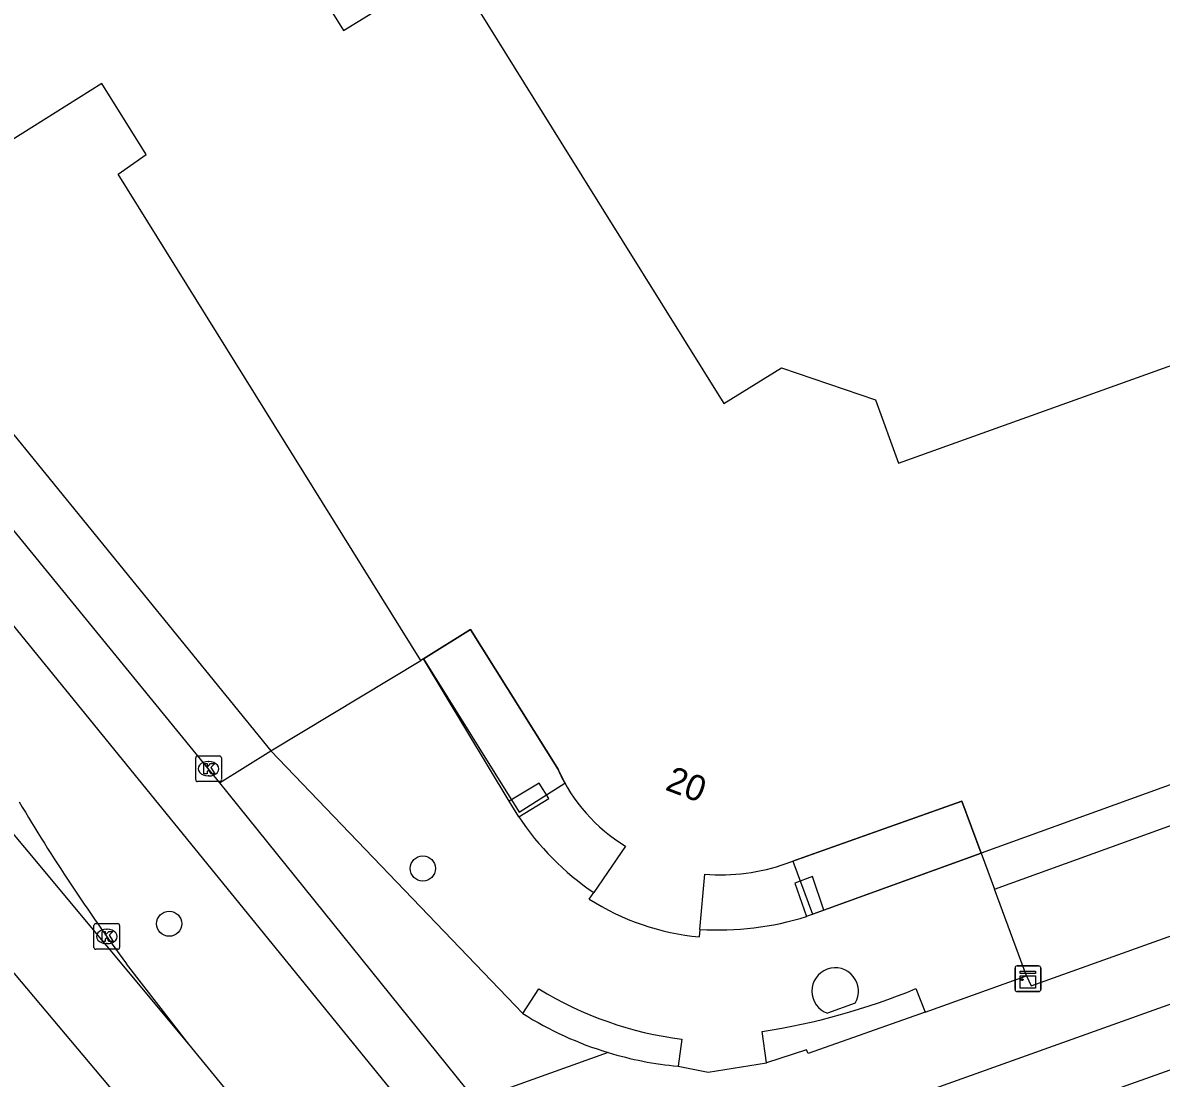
# Model space of a CAD drawing. Extents: x 160379 to 161131, y 383940 to 384849.
# Drawn here: x 160874.51 to 160918.87, y 383963.52 to 384004.66 of the extents above; entities that cross this region are included whole.
import ezdxf

# ---------------------------------------------------------------- set-up
doc = ezdxf.new("R2010")
doc.units = 0
for name, color, linetype in [('IMGEO_Boom', 7, 'Continuous'), ('IMGEO_Fietspad_open', 7, 'Continuous'), ('IMGEO_Groenvoorziening', 7, 'Continuous'), ('IMGEO_Kast', 7, 'Continuous'), ('IMGEO_Kolk', 7, 'Continuous'), ('IMGEO_Pand', 7, 'Continuous'), ('IMGEO_Pand_nummerreeks', 7, 'Continuous'), ('IMGEO_Pand_overbouw', 7, 'Continuous'), ('IMGEO_Rijbaan_lokaal_gesloten', 7, 'Continuous'), ('IMGEO_Rijbaan_lokaal_open', 7, 'Continuous'), ('IMGEO_Voetpad_open', 7, 'Continuous')]:
    doc.layers.add(name, color=color, linetype=linetype)

msp = doc.modelspace()

# ---------------------------------------------------------------- linework, layer by layer
at = {"layer": 'IMGEO_Boom'}
for centre in [(160890.098, 383971.696), (160880.213, 383969.541)]:
    msp.add_circle(centre, 0.489, dxfattribs=at)
at = {"layer": 'IMGEO_Fietspad_open'}
for points in [[(160858.144, 384004.459), (160861.785, 384000), (160882.172, 383975.03)], [(160890.062, 383961.606), (160868.753, 383987.783), (160860.596, 383998.928)], [(160882.172, 383975.03), (160892.138, 383962.666)], [(160899.709, 383959.43), (160924.669, 383968.355)], [(160925.376, 383966.027), (160906.731, 383959.392), (160902.329, 383957.759)]]:
    msp.add_lwpolyline(points, dxfattribs=at)
at = {"layer": 'IMGEO_Groenvoorziening'}
msp.add_lwpolyline([(160912.378, 383970.889), (160935.911, 383979.399), (160934.651, 383982.882), (160958.879, 383991.594)], dxfattribs=at)
at = {"layer": 'IMGEO_Kast'}
for p, q in [((160913.179, 383966.974), (160913.179, 383967.815)), ((160913.179, 383967.815), (160913.179, 383966.974)), ((160913.254, 383967.899), (160914.095, 383967.899)), ((160914.095, 383967.899), (160913.254, 383967.899)), ((160914.179, 383967.824), (160914.179, 383966.983)), ((160914.179, 383966.983), (160914.179, 383967.824)), ((160914.104, 383966.899), (160913.263, 383966.899)), ((160913.263, 383966.899), (160914.104, 383966.899))]:
    msp.add_line(p, q, dxfattribs=at)
for points in [[(160913.374, 383967.689), (160913.974, 383967.689), (160913.974, 383967.604), (160913.374, 383967.604), (160913.374, 383967.689)], [(160913.374, 383967.514), (160913.974, 383967.514), (160913.974, 383967.025), (160913.374, 383967.025), (160913.374, 383967.514)]]:
    msp.add_lwpolyline(points, dxfattribs=at)
msp.add_circle((160913.458, 383967.363), 0.0377, dxfattribs=at)
for centre, start, end in [((160913.257, 383967.821), 92.4484, 184.2845), ((160913.257, 383967.821), 92.4484, 184.2845), ((160914.101, 383967.821), 2.4484, 94.2845), ((160914.101, 383967.821), 2.4484, 94.2845), ((160913.257, 383966.977), 182.4484, 274.2845), ((160913.257, 383966.977), 182.4484, 274.2845), ((160914.101, 383966.977), 272.4484, 4.2845), ((160914.101, 383966.977), 272.4484, 4.2845)]:
    msp.add_arc(centre, 0.0779, start, end, dxfattribs=at)
at = {"layer": 'IMGEO_Kolk'}
for p, q in [((160881.247, 383975.157), (160881.247, 383976.009)), ((160881.322, 383976.083), (160882.174, 383976.083)), ((160882.248, 383976.009), (160882.248, 383975.157)), ((160881.735, 383975.863), (160881.76, 383975.863)), ((160881.758, 383975.303), (160881.733, 383975.303)), ((160882.174, 383975.083), (160881.322, 383975.083)), ((160877.28, 383968.62), (160877.28, 383969.472)), ((160877.355, 383969.546), (160878.207, 383969.546)), ((160877.768, 383969.326), (160877.793, 383969.326)), ((160878.281, 383969.472), (160878.281, 383968.62)), ((160878.207, 383968.546), (160877.355, 383968.546)), ((160877.791, 383968.766), (160877.766, 383968.766))]:
    msp.add_line(p, q, dxfattribs=at)
for points in [[(160881.247, 383975.157), (160881.247, 383976.009)], [(160881.322, 383976.083), (160882.174, 383976.083)], [(160882.248, 383976.009), (160882.248, 383975.157)], [(160881.568, 383975.783), (160881.691, 383975.783), (160881.691, 383975.632), (160881.821, 383975.783), (160881.985, 383975.783), (160881.839, 383975.632), (160881.992, 383975.383), (160881.84, 383975.383), (160881.755, 383975.547), (160881.691, 383975.48), (160881.691, 383975.383), (160881.568, 383975.383), (160881.568, 383975.783)], [(160882.174, 383975.083), (160881.322, 383975.083)], [(160877.28, 383968.62), (160877.28, 383969.472)], [(160877.355, 383969.546), (160878.207, 383969.546)], [(160878.281, 383969.472), (160878.281, 383968.62)], [(160877.601, 383969.246), (160877.724, 383969.246), (160877.724, 383969.095), (160877.854, 383969.246), (160878.018, 383969.246), (160877.872, 383969.095), (160878.025, 383968.846), (160877.873, 383968.846), (160877.788, 383969.01), (160877.724, 383968.943), (160877.724, 383968.846), (160877.601, 383968.846), (160877.601, 383969.246)], [(160878.207, 383968.546), (160877.355, 383968.546)]]:
    msp.add_lwpolyline(points, dxfattribs=at)
for centre, start, end in [((160881.324, 383976.007), 91.552, 178.448), ((160881.324, 383976.007), 91.552, 178.448), ((160882.172, 383976.007), 1.552, 88.448), ((160882.172, 383976.007), 1.552, 88.448), ((160881.324, 383975.159), 181.552, 268.448), ((160881.324, 383975.159), 181.552, 268.448), ((160882.172, 383975.159), 271.552, 358.448), ((160882.172, 383975.159), 271.552, 358.448), ((160877.357, 383969.47), 91.552, 178.448), ((160877.357, 383969.47), 91.552, 178.448), ((160878.205, 383969.47), 1.552, 88.448), ((160878.205, 383969.47), 1.552, 88.448), ((160877.357, 383968.622), 181.552, 268.448), ((160877.357, 383968.622), 181.552, 268.448), ((160878.205, 383968.622), 271.552, 358.448), ((160878.205, 383968.622), 271.552, 358.448)]:
    msp.add_arc(centre, 0.0765, start, end, dxfattribs=at)
for centre, major_axis, ratio, start_param, end_param in [((160881.734, 383975.583), (-0.387, 0.002), 0.722429, 4.712389, 7.853982), ((160881.759, 383975.583), (-0.39, 0.002), 0.717154, 1.570796, 4.712389), ((160877.767, 383969.046), (-0.387, 0.002), 0.722429, 4.712389, 7.853982), ((160877.792, 383969.046), (-0.39, 0.002), 0.717154, 1.570796, 4.712389)]:
    msp.add_ellipse(centre, major_axis=major_axis, ratio=ratio, start_param=start_param, end_param=end_param, dxfattribs=at)
at = {"layer": 'IMGEO_Pand'}
for points in [[(160890.019, 383979.804), (160878.218, 383998.754), (160879.312, 383999.528), (160877.59, 384002.284), (160873.484, 383999.72), (160856.296, 384027.247), (160864.594, 384032.426), (160866.099, 384029.947), (160870.79, 384032.876), (160886.364, 384007.76), (160885.303, 384007.097), (160887.007, 384004.357), (160891.169, 384006.921), (160895.48, 384000), (160901.823, 383989.818), (160904.071, 383991.206), (160907.739, 383989.957), (160908.639, 383987.488), (160927.586, 383994.29), (160928.046, 383993.07), (160931.098, 383994.168)], [(160934.233, 383985.666), (160931.177, 383984.562), (160932.841, 383979.884), (160911.861, 383972.297)], [(160890.121, 383979.868), (160891.959, 383981.013), (160895.38, 383975.534)], [(160890.121, 383979.868), (160890.019, 383979.804)], [(160893.834, 383973.713), (160895.011, 383974.422), (160894.63, 383975.026), (160893.457, 383974.32)], [(160893.834, 383973.713), (160893.457, 383974.32)], [(160904.257, 383971.885), (160911.105, 383974.325), (160911.861, 383972.297)], [(160897.989, 383972.57), (160896.756, 383970.758)], [(160900.897, 383969.318), (160901.085, 383971.479)], [(160905.725, 383970.067), (160905.283, 383971.38), (160904.594, 383971.129), (160905.049, 383969.821)], [(160896.583, 383970.503), (160896.756, 383970.758)], [(160905.725, 383970.067), (160905.049, 383969.821)], [(160900.897, 383969.318), (160900.872, 383969.034)]]:
    msp.add_lwpolyline(points, dxfattribs=at)
for centre, radius, start, end in [((160901.401, 383978.203), 6.586, 203.9101, 238.8003), ((160901.741, 383978.951), 7.501, 264.9854, 289.6025), ((160901.741, 383978.566), 9.572, 237.3946, 264.7924)]:
    msp.add_arc(centre, radius, start, end, dxfattribs=at)
at = {"layer": 'IMGEO_Pand_overbouw'}
for points in [[(160891.959, 383981.013), (160890.121, 383979.868), (160893.853, 383973.895), (160895.635, 383975.021), (160895.607, 383975.071), (160895.567, 383975.148), (160895.518, 383975.242), (160895.457, 383975.367), (160895.427, 383975.43), (160895.407, 383975.474), (160895.38, 383975.534)], [(160911.861, 383972.297), (160911.105, 383974.325), (160904.521, 383971.979), (160905.289, 383969.92)]]:
    msp.add_lwpolyline(points, close=True, dxfattribs=at)
at = {"layer": 'IMGEO_Rijbaan_lokaal_gesloten'}
for points in [[(160882.487, 383957.728), (160854.954, 383990.458), (160837.19, 384012.568), (160828.849, 384023.623), (160817.937, 384039.793), (160814.718, 384044.564), (160806.475, 384057.701), (160799.553, 384068.733), (160788.358, 384088.753), (160780.528, 384102.757), (160774.602, 384112.332), (160771.363, 384117.566)], [(160880.982, 383964.845), (160858.526, 383991.75)], [(160885.508, 383959.312), (160880.982, 383964.845)]]:
    msp.add_lwpolyline(points, dxfattribs=at)
at = {"layer": 'IMGEO_Rijbaan_lokaal_open'}
msp.add_lwpolyline([(160880.982, 383964.845), (160878.547, 383967.983)], dxfattribs=at)
msp.add_arc((160937.328, 384011.466), 73.116, 210.55677, 216.49171, dxfattribs=at)
at = {"layer": 'IMGEO_Voetpad_open'}
for points in [[(160810.903, 384075.416), (160826.814, 384050.384), (160839.008, 384032.761), (160850.763, 384017.327), (160864.866, 384000), (160884.176, 383976.276)], [(160884.176, 383976.276), (160890.019, 383979.804)], [(160893.457, 383974.32), (160890.121, 383979.868)], [(160913.618, 383967.508), (160913.799, 383967.125), (160948.774, 383979.638)], [(160882.172, 383975.03), (160884.176, 383976.276)], [(160884.176, 383976.276), (160893.996, 383966.042)], [(160911.861, 383972.297), (160905.725, 383970.067)], [(160911.861, 383972.297), (160912.378, 383970.889)], [(160913.618, 383967.508), (160912.378, 383970.889)], [(160909.671, 383966.094), (160913.618, 383967.508)], [(160893.996, 383966.042), (160894.619, 383967.004)], [(160909.315, 383967.014), (160909.671, 383966.094)], [(160906.946, 383966.445), (160905.867, 383966.055)], [(160909.671, 383966.094), (160905.118, 383964.481), (160905.047, 383964.627), (160903.486, 383964.115)], [(160903.486, 383964.115), (160903.322, 383965.346)], [(160900.194, 383965.044), (160900.043, 383963.988)], [(160897.325, 383964.52), (160892.138, 383962.666)], [(160900.043, 383963.988), (160901.223, 383963.758), (160903.486, 383964.115)]]:
    msp.add_lwpolyline(points, dxfattribs=at)
for centre, radius, start, end in [((160902.8, 383979.657), 10.757, 213.541, 235.8156), ((160901.569, 383981.16), 11.861, 266.7524, 287.0626), ((160906.167, 383966.914), 0.91, 328.9755, 250.7689), ((160901.939, 383978.916), 13.981, 238.4291, 262.8306), ((160899.406, 383991.017), 25.968, 278.674, 292.4324), ((160901.284, 383977.581), 13.648, 237.7238, 253.137), ((160901.293, 383977.585), 13.654, 253.1044, 264.7463)]:
    msp.add_arc(centre, radius, start, end, dxfattribs=at)

# ---------------------------------------------------------------- texts
at = {"layer": 'IMGEO_Pand_nummerreeks'}
msp.add_text('20', height=1, rotation=339.209, dxfattribs=at).set_placement((160899.501, 383974.776))

doc.saveas('drawing.dxf')
